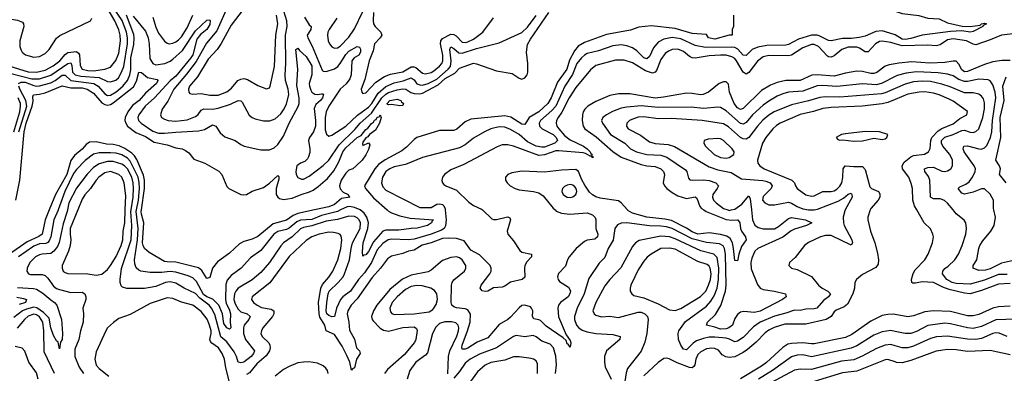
# Model space of a CAD drawing. Header units: inches. Extents: x 1682530 to 1839546, y 640742 to 791647.
# Tile 375 of 656: x 1733831 to 1740770, y 738851 to 741338. Entities that reach past the tile are written whole.
import ezdxf

# ---------------------------------------------------------------- set-up
doc = ezdxf.new("R2010")
doc.units = ezdxf.units.IN
doc.header["$MEASUREMENT"] = 0
for name, color, linetype in [('B7733', 7, 'Continuous'), ('B7734', 7, 'Continuous'), ('B7743', 7, 'Continuous'), ('B7744', 7, 'Continuous')]:
    doc.layers.add(name, color=color, linetype=linetype)

msp = doc.modelspace()

# ---------------------------------------------------------------- linework, layer by layer
at = {"layer": 'B7733', "color": 5}
for points, elevation in [([(1734038.6, 740000), (1734009.8, 739930), (1733988, 739830), (1733965.7, 739814.3), (1733884.3, 739775.7), (1733759.5, 739690)], 520), ([(1734102.5, 740000), (1734101.8, 739998.2), (1734072, 739930), (1734049.1, 739810), (1734038.1, 739781.9), (1734029.5, 739770.5), (1734015.3, 739764.7), (1733970, 739761), (1733930, 739745.6), (1733823.3, 739670)], 540), ([(1734166.9, 740000), (1734164.8, 739990), (1734136.4, 739903.6), (1734108.8, 739771.2), (1734096.8, 739743.2), (1734070.7, 739709.3), (1734050, 739694.5), (1733990, 739689.9), (1733970, 739685.1), (1733943, 739670), (1733902.4, 739630), (1733882.4, 739590), (1733880.9, 739570), (1733891.6, 739551.6), (1733906, 739546), (1733990, 739545.5), (1734010, 739538.6), (1734030, 739520.2), (1734070, 739464.8), (1734090, 739448.3), (1734110, 739439.8), (1734190, 739419.6), (1734270, 739423), (1734290.7, 739410.7), (1734296.8, 739390), (1734295.9, 739370), (1734276, 739310), (1734280.8, 739270), (1734278.2, 739210), (1734258.4, 739150), (1734247.3, 739090), (1734220.3, 739019.7), (1734219.6, 738970), (1734250, 738894.7), (1734279.6, 738850)], 560), ([(1734239.8, 740000), (1734187.4, 739870), (1734185.3, 739830), (1734191.3, 739790), (1734186.5, 739750), (1734174.5, 739710), (1734130.9, 739610), (1734129.4, 739590), (1734138, 739570), (1734150, 739559.2), (1734170, 739552.7), (1734310, 739550.2), (1734370, 739541.1), (1734410, 739549.2), (1734450, 739582.2), (1734470, 739608.6), (1734510, 739672.9), (1734545.7, 739750), (1734557, 739790), (1734560.6, 739850), (1734571.2, 739910), (1734575, 740000)], 580), ([(1736830, 740000), (1736835.6, 739930), (1736832.3, 739887.7), (1736822.1, 739870), (1736802.5, 739857.5), (1736730, 739829.9), (1736610, 739795.8), (1736570, 739789.6), (1736450, 739794.3), (1736428.3, 739790), (1736390, 739764.8), (1736350, 739720.4), (1736309.8, 739630.2), (1736261.7, 739558.3), (1736217.9, 739510), (1736161.6, 739430), (1736108.3, 739390), (1736090.7, 739369.3), (1736063.1, 739310), (1736049.1, 739250.9), (1736030, 739249.4), (1736010, 739257.5), (1735995, 739270), (1735991.6, 739290), (1735994.9, 739350), (1736005.1, 739410), (1736012.7, 739430), (1736075.6, 739490), (1736109.5, 739530), (1736120.6, 739550), (1736154.8, 739650), (1736166.4, 739730), (1736176.8, 739770), (1736230.8, 739870), (1736231.9, 739910), (1736222.9, 739930), (1736210, 739944.6), (1736190, 739954.8), (1736150, 739956), (1736070, 739933.2), (1735990, 739922), (1735890, 739888.5), (1735830, 739877.7), (1735810, 739868), (1735750, 739811.9), (1735690, 739769.2), (1735670, 739747.5), (1735590, 739630.6), (1735530, 739559.1), (1735470, 739509.3), (1735370.1, 739450), (1735353.1, 739430), (1735343.7, 739410), (1735340.1, 739370), (1735350, 739339.3), (1735370, 739302), (1735390, 739283.8), (1735434, 739270), (1735454.7, 739250), (1735444.8, 739230), (1735412.3, 739190), (1735407.2, 739170), (1735408.6, 739130), (1735421.4, 739090), (1735485.3, 739010), (1735479.5, 738990), (1735462.1, 738970), (1735410, 738929.2), (1735390, 738924.3), (1735369.4, 738929.4), (1735358.4, 738970), (1735342.7, 739002.7), (1735290, 739071.4), (1735248.6, 739108.6), (1735205.9, 739265.9), (1735183.1, 739310), (1735165.8, 739330), (1735099, 739379), (1735070, 739412.9), (1734990, 739448.9), (1734930, 739484.8), (1734890, 739495.7), (1734858.9, 739490), (1734790, 739462.7), (1734710, 739446.9), (1734586.8, 739446.8), (1734555.9, 739455.9), (1734545.6, 739465.6), (1734538, 739490), (1734537.6, 739510), (1734547.8, 739587.8), (1734615.3, 739790), (1734621, 739890), (1734614.7, 739990), (1734616.3, 740000)], 560), ([(1736091.2, 740000), (1736070.2, 739989.8), (1735957.8, 739962.2), (1735890, 739933), (1735810, 739928.3), (1735783.7, 739916.3), (1735730, 739872.9), (1735710, 739863.2), (1735650, 739848.6), (1735622.8, 739830), (1735530, 739713.9), (1735457.7, 739662.3), (1735391.1, 739590), (1735320, 739540), (1735293, 739507), (1735284.4, 739475.6), (1735281.9, 739370), (1735285.5, 739345.5), (1735310, 739295.3), (1735317.2, 739270), (1735312.8, 739210), (1735319.6, 739170), (1735310, 739160.4), (1735290, 739169.9), (1735270, 739202), (1735260.9, 739270), (1735234.7, 739330), (1735192.3, 739372.3), (1735149, 739389), (1735125.4, 739405.4), (1735077.7, 739497.7), (1735050, 739523.4), (1735017.8, 739537.8), (1734930, 739563.3), (1734890, 739566.1), (1734830, 739559.9), (1734750, 739559.9), (1734684.5, 739570), (1734670, 739575.8), (1734652.3, 739592.3), (1734641.2, 739621.2), (1734638.7, 739650), (1734661.8, 739790), (1734666.3, 739870), (1734652, 739990), (1734653.9, 740000)], 540), ([(1735909.3, 740000), (1735790, 739974.6), (1735758.6, 739961.4), (1735710, 739929.1), (1735616.8, 739903.2), (1735510, 739814), (1735470, 739795.7), (1735410, 739777.4), (1735379, 739761), (1735310, 739695.3), (1735225, 739635), (1735189.1, 739590), (1735170, 739524.8), (1735150, 739517.7), (1735113.7, 739573.7), (1735090, 739593.7), (1734930, 739633.6), (1734870, 739634.2), (1734850, 739638.7), (1734741.9, 739701.9), (1734710, 739728.2), (1734700.1, 739750), (1734697.2, 739770), (1734704.8, 739910), (1734688.1, 739970), (1734686.9, 739990), (1734688.3, 740000)], 520), ([(1737092.6, 740000), (1737158.9, 739938.9), (1737170, 739933.4), (1737190, 739932.6), (1737259, 739950), (1737271.2, 739951.2), (1737284.8, 739944.8), (1737290.1, 739930), (1737266.5, 739850), (1737271.3, 739830), (1737310, 739783.5), (1737354.7, 739714.7), (1737370, 739704.1), (1737438.4, 739690), (1737438.6, 739670), (1737405.2, 739634.8), (1737391.8, 739610), (1737387.6, 739590), (1737390, 739527.2), (1737372, 739510), (1737290, 739492.2), (1737250, 739464.8), (1737230, 739457.8), (1737170, 739452.4), (1737130, 739429.9), (1737110, 739426.7), (1737090, 739432.2), (1737074.7, 739450), (1737083.5, 739470), (1737143.1, 739550), (1737152.9, 739570), (1737154.5, 739590), (1737145.7, 739610), (1737070, 739684.3), (1737010, 739717.8), (1736962.4, 739782.4), (1736910, 739800.1), (1736850, 739802.1), (1736810, 739798.3), (1736730, 739769.6), (1736667.1, 739752.9), (1736610, 739718.2), (1736570.5, 739709.5), (1736530, 739693.4), (1736450, 739675.4), (1736423.8, 739656.2), (1736373.4, 739590), (1736315.4, 739524.6), (1736210, 739375.2), (1736167, 739330), (1736143.9, 739290), (1736139.1, 739270), (1736150, 739210), (1736154.1, 739154.1), (1736190.1, 739090.1), (1736205.1, 739030), (1736224.9, 739010), (1736231.3, 738990), (1736205.3, 738950), (1736190, 738889.6), (1736176.7, 738883.3), (1736170, 738874), (1736156.5, 738930), (1736137.2, 738977.2), (1736102.4, 739042.4), (1736050, 739122.9), (1735989.5, 739149.5), (1735982, 739190), (1735946.8, 739246.8), (1735941.3, 739270), (1735936.2, 739350), (1735953.5, 739450), (1735964.6, 739475.4), (1736010, 739526.7), (1736037.1, 739570), (1736073.7, 739650), (1736094.9, 739730), (1736100.4, 739790), (1736095.8, 739815.8), (1736088, 739828), (1736075.2, 739835.2), (1736042.4, 739842.4), (1736010, 739843.1), (1735942, 739830), (1735889.7, 739810.3), (1735850, 739785), (1735730, 739673.6), (1735593.5, 739486.5), (1735469.1, 739390), (1735463.6, 739370), (1735477.7, 739350), (1735503.9, 739330), (1735534.8, 739314.8), (1735603, 739303), (1735622.3, 739290), (1735622.6, 739270), (1735612.4, 739250), (1735544.7, 739170), (1735533.8, 739150), (1735530.2, 739130), (1735538.8, 739110), (1735585.4, 739065.4), (1735593.9, 739050), (1735596.9, 739030), (1735592.2, 739010), (1735566.6, 738973.4), (1735502.3, 738917.7), (1735450, 738854.8), (1735430, 738843)], 580), ([(1736421.4, 740000), (1736430, 739992.5), (1736450, 739980.4), (1736510, 739958.3), (1736582.9, 739942.9), (1736746, 739930), (1736736.4, 739923.6), (1736734, 739910), (1736705.8, 739890), (1736631.2, 739871.2), (1736589.6, 739870.4), (1736503.1, 739856.9), (1736410, 739859), (1736390, 739851.8), (1736324.9, 739775.1), (1736290, 739708.1), (1736270, 739685.2), (1736256.7, 739683.3), (1736250, 739675.1), (1736246.2, 739706.2), (1736250.4, 739770), (1736283.5, 739870), (1736287.7, 739910), (1736276.2, 739950), (1736257.6, 739977.6), (1736229.9, 740000)], 540), ([(1737603.7, 740000), (1737612.3, 739992.3), (1737650, 739978), (1737708.4, 739971.6), (1737830, 739979.1), (1737866.8, 739966.8), (1737887.3, 739947.3), (1737891.8, 739930), (1737891.4, 739870), (1737904.3, 739830), (1737901.7, 739810), (1737884.4, 739795.6), (1737830, 739787.4), (1737810, 739777.8), (1737753.3, 739730), (1737703, 739670), (1737691.5, 739650), (1737676.3, 739603.7), (1737627.2, 739552.8), (1737620.2, 739530), (1737624.7, 739510), (1737635.8, 739495.8), (1737698.1, 739458.1), (1737711.6, 739431.6), (1737708.8, 739410), (1737697, 739390), (1737641.2, 739350), (1737627.3, 739330), (1737624.3, 739310), (1737627.9, 739247.9), (1737681.4, 739121.4), (1737710, 739082.8), (1737714.3, 739065.7), (1737710, 739035.3), (1737697.2, 739057.2), (1737690, 739059.5), (1737681, 739081), (1737661.3, 739101.3), (1737541.9, 739181.9), (1737501.8, 739221.8), (1737490, 739228.2), (1737453.7, 739233.7), (1737445, 739250), (1737446.3, 739290), (1737438.2, 739310), (1737430, 739318.7), (1737390, 739330.9), (1737370, 739328.4), (1737350, 739312.3), (1737290, 739246.5), (1737270, 739229.8), (1737210, 739194.7), (1737130, 739099.6), (1737055.6, 739070), (1736990, 739027.5), (1736970, 739020.5), (1736950, 739021.5), (1736945.8, 739030), (1736949.2, 739050), (1736986.8, 739150), (1737004.3, 739210), (1737008.2, 739268.2), (1736990, 739296.7), (1736970, 739304.5), (1736910, 739311.6), (1736890, 739318.1), (1736876.8, 739330), (1736871.6, 739350), (1736873.2, 739470), (1736878, 739490), (1736891.2, 739508.8), (1736966.1, 739570), (1736975.6, 739590), (1736974.6, 739610), (1736950, 739648.7), (1736930, 739663.2), (1736910, 739670.3), (1736870, 739666.8), (1736810, 739643.9), (1736730, 739576.1), (1736710, 739564.2), (1736590, 739540.9), (1736527.8, 739512.2), (1736438.7, 739441.3), (1736346.5, 739330), (1736323.9, 739290), (1736310.7, 739250), (1736314.3, 739230), (1736320.7, 739220.7), (1736370, 739169.5), (1736393.7, 739153.7), (1736430, 739147.6), (1736530, 739174.1), (1736610, 739177.6), (1736627.4, 739167.4), (1736631.6, 739151.6), (1736622.8, 739090), (1736612.5, 739067.5), (1736539.4, 738980.6), (1736423.1, 738876.9), (1736401.6, 738850)], 620), ([(1738987.3, 740000), (1738995.4, 739930), (1739012.5, 739892.5), (1739036.2, 739876.2), (1739070, 739868.4), (1739150, 739868.4), (1739177.3, 739882.7), (1739250, 739939.3), (1739270, 739946.1), (1739368, 739930), (1739414, 739910), (1739376.3, 739890), (1739290, 739865.5), (1739267, 739853), (1739210, 739808.4), (1739032.2, 739730), (1739011.7, 739710), (1738990, 739661.6), (1738982.5, 739630), (1738985.1, 739585.1), (1739030, 739475.6), (1739048.7, 739450), (1739070, 739440.1), (1739150, 739428.9), (1739227.3, 739410), (1739231.7, 739390), (1739206.3, 739370), (1739050, 739287.1), (1739010, 739279.2), (1738933, 739287), (1738910, 739280.9), (1738890, 739265.6), (1738870, 739236), (1738855, 739190), (1738829.2, 739170), (1738810, 739162.9), (1738770, 739162.4), (1738730, 739176.7), (1738671.6, 739190), (1738678.2, 739210), (1738734.1, 739265.9), (1738771.9, 739328.1), (1738803.7, 739430), (1738809.1, 739470.9), (1738804, 739690), (1738798.4, 739730), (1738788.4, 739748.4), (1738762.6, 739762.6), (1738670, 739771.7), (1738570, 739796.2), (1738430, 739869.6), (1738390, 739881.7), (1738350, 739886.9), (1738270, 739887.6), (1738110, 739909.9), (1738070, 739907.9), (1738044.2, 739895.8), (1738024.1, 739870), (1738012.1, 739787.9), (1737979, 739730), (1737953.4, 739666.6), (1737914.9, 739625.1), (1737841.1, 739518.9), (1737809.6, 739410), (1737758.8, 739310), (1737739.6, 739250), (1737739.6, 739230), (1737753.8, 739190), (1737770.8, 739170.8), (1737795.7, 739155.7), (1737830, 739143.3), (1737890, 739130.6), (1738010, 739124.4), (1738061.6, 739110), (1738060.3, 739090), (1737967.3, 739010), (1737953.1, 738970), (1737951.5, 738930), (1737957.4, 738897.4), (1737999.6, 738810)], 640), ([(1739649.3, 740000), (1739646, 739994), (1739635, 739950), (1739636.3, 739910), (1739641.7, 739890), (1739695.3, 739790), (1739700.8, 739770), (1739690, 739751.6), (1739550, 739819.4), (1739510, 739820.3), (1739474, 739810), (1739390, 739771.1), (1739362.4, 739750), (1739295.1, 739664.9), (1739256, 739630), (1739251, 739610), (1739270.6, 739590.6), (1739310, 739581.6), (1739410, 739531.7), (1739459.5, 739470), (1739486.4, 739450), (1739525.5, 739430), (1739544.4, 739410), (1739530.3, 739390), (1739495.7, 739364.3), (1739448.8, 739310), (1739430, 739303.6), (1739370, 739303.2), (1739330, 739293.5), (1739290, 739294.1), (1739230, 739273.4), (1739150, 739253.3), (1739050.1, 739209.9), (1739002.6, 739177.4), (1738930, 739102), (1738890, 739076.9), (1738870, 739073.3), (1738832.1, 739092.1), (1738810, 739097.7), (1738730, 739106), (1738690, 739105.3), (1738650, 739097), (1738601, 739079), (1738576.8, 739063.2), (1738530, 739015.8), (1738510, 739020.4), (1738490, 739048.5), (1738473.1, 739090), (1738470.4, 739130), (1738476.6, 739150), (1738523.4, 739216.6), (1738670, 739324.2), (1738701.5, 739358.5), (1738724.8, 739395.2), (1738745.7, 739450), (1738755.7, 739510), (1738757.8, 739590), (1738745.1, 739665.1), (1738723.1, 739690), (1738630, 739712.5), (1738450, 739796.2), (1738410, 739810.3), (1738350, 739815.6), (1738195.6, 739784.4), (1738170.8, 739769.2), (1738150, 739742.6), (1738067.5, 739592.5), (1737990, 739510.7), (1737954.2, 739465.8), (1737890.1, 739350), (1737870.2, 739290), (1737878.3, 739270), (1737890, 739260.2), (1737930, 739247.9), (1737990, 739253.9), (1738050, 739244.7), (1738190, 739281.7), (1738210, 739280.4), (1738237.3, 739270), (1738256, 739250), (1738259.3, 739230), (1738250.2, 739130.2), (1738235.4, 739070), (1738210, 739007.1), (1738114.7, 738885.3), (1738104.8, 738855.2), (1738088.5, 738750)], 660), ([(1738652.5, 740000), (1738669.2, 739990), (1738810, 739934.2), (1738850, 739928.6), (1738892.9, 739930), (1738906.3, 739910), (1738910.1, 739870), (1738917.1, 739850), (1738946, 739810), (1738951.3, 739790), (1738917.4, 739742.6), (1738899.5, 739690), (1738890, 739642.9), (1738870, 739643.7), (1738862.3, 739730), (1738854.1, 739770), (1738838.3, 739798.3), (1738815.1, 739815.1), (1738770, 739827.4), (1738690, 739838.9), (1738610, 739831), (1738570, 739846.3), (1738531, 739871), (1738425, 739925), (1738376.3, 739936.3), (1738250.1, 739949.9), (1738150, 739976.8), (1738116.9, 739996.9), (1738114.1, 740000)], 620), ([(1739825, 740000), (1739808.1, 739950), (1739808.2, 739930), (1739826, 739850), (1739856.9, 739770), (1739877.2, 739697.2), (1739884.3, 739650), (1739880.7, 739619.3), (1739864.8, 739595.2), (1739770, 739546), (1739728.4, 739511.6), (1739715.6, 739490), (1739714.7, 739450), (1739703, 739410), (1739663.7, 739336.3), (1739641.5, 739318.5), (1739583.9, 739296.1), (1739570, 739283.1), (1739549.5, 739250), (1739513.8, 739230), (1739370, 739197.6), (1739224.2, 739195.8), (1739147, 739173), (1739110, 739154), (1739085.1, 739134.9), (1739020.4, 739070), (1738961, 739019), (1738930, 738997), (1738870, 738966.6), (1738830, 738961.7), (1738806.3, 738966.3), (1738781.8, 738981.8), (1738754.6, 739014.6), (1738730, 739025.2), (1738708, 739028), (1738670, 739022.3), (1738630, 739002.6), (1738610, 738984), (1738595.3, 738950), (1738587.9, 738910), (1738581.8, 738898.2), (1738570, 738889.9), (1738550, 738892.7), (1738464.2, 738924.2), (1738407.4, 738952.6), (1738390, 738958.2), (1738370, 738954.8), (1738330, 738926.6), (1738230, 738833.5)], 680), ([(1738822, 740000), (1738830, 739997.2), (1738844.6, 740000)], 640), ([(1733814.5, 739454.5), (1733927.2, 739447.2), (1733950, 739442), (1733994.4, 739414.4), (1734050, 739366.8), (1734076.3, 739350), (1734091.4, 739331.4), (1734124.9, 739230), (1734133.3, 739130), (1734131.1, 739088.9), (1734119.3, 739070), (1734110, 739024), (1734102.4, 739070), (1734090, 739080.5), (1734070, 739117.2), (1734051.1, 739170), (1734037.9, 739237.9), (1733998.5, 739278.5), (1733952, 739312), (1733930, 739315.3), (1733877.9, 739302.1), (1733850, 739289.6), (1733790, 739243.6)], 540), ([(1733810, 739385.7), (1733857, 739377), (1733879.5, 739370), (1733871.2, 739350), (1733826, 739334)], 520), ([(1735308.7, 738788.7), (1735283.4, 738890), (1735275.1, 738950), (1735256.6, 738990), (1735230.7, 739030.7), (1735183.8, 739063.8), (1735175, 739075), (1735170.3, 739090), (1735179.2, 739130), (1735179, 739150), (1735168.7, 739190), (1735151.5, 739231.5), (1735110, 739286.7), (1735050, 739330.4), (1734970, 739352.6), (1734910, 739377.4), (1734870, 739381.1), (1734750, 739342), (1734610, 739265.5), (1734530, 739236.4), (1734491.3, 739208.7), (1734450.2, 739170), (1734438, 739150), (1734370, 739001.6), (1734359.8, 738950), (1734370, 738907.7), (1734390, 738885.2), (1734459.6, 738830)], 580), ([(1734075.6, 738850), (1734003.1, 739003.1), (1734001.8, 739150), (1733994.7, 739210), (1733970, 739249.5), (1733950, 739263.5), (1733930, 739267.6), (1733890, 739252.6), (1733863.9, 739230), (1733811.7, 739168.3)], 560), ([(1740000, 739265.4), (1739990, 739267.3), (1739950, 739265.5), (1739910, 739257.5), (1739830, 739218.6), (1739695.5, 739124.5), (1739650, 739102.4), (1739430, 739058.5), (1739410, 739057.4), (1739350, 739066.4), (1739270, 739061.4), (1739245, 739055), (1739210, 739032.1), (1739093.7, 738926.3), (1739059.5, 738900.5), (1738910, 738813.1)], 720), ([(1736847.7, 738847.7), (1736852.2, 738970), (1736862.7, 739010), (1736912.2, 739112.2), (1736923.9, 739150), (1736925, 739170), (1736920.2, 739190), (1736905.4, 739205.4), (1736872.9, 739212.9), (1736827.9, 739212.1), (1736790, 739200.4), (1736764.5, 739175.5), (1736740.9, 739130), (1736703.9, 738996.1), (1736690, 738979.4), (1736623.2, 738930), (1736580.2, 738870), (1736561.3, 738810)], 640), ([(1737606.4, 738850), (1737613.5, 738910), (1737610, 738972.3), (1737592.1, 739030), (1737570, 739055.4), (1737510, 739076.4), (1737470, 739107), (1737450, 739116.5), (1737390, 739108.7), (1737330, 739117), (1737310, 739110.6), (1737190.2, 739030), (1737070, 738986.4), (1737004.2, 738950), (1736970, 738921.9), (1736930, 738863.4), (1736890, 738816.5)], 640), ([(1740000, 739145.9), (1739970, 739152.3), (1739910, 739143.7), (1739850, 739120.2), (1739730, 739044.2), (1739690, 739027.5), (1739410, 738967), (1739350, 738980.6), (1739310, 738977.8), (1739270, 738966.8), (1739135.3, 738870), (1739037.6, 738810)], 740), ([(1733961, 738810), (1733950, 738854.7), (1733895.9, 738930), (1733867.4, 739007.4), (1733848.9, 739028.9), (1733798.5, 739038.5)], 580), ([(1740000, 739043.9), (1739970, 739052.7), (1739930, 739048.3), (1739870, 739026.5), (1739769.1, 738970.9), (1739710, 738946.7), (1739623, 738937), (1739410, 738877.8), (1739330, 738881.3), (1739290, 738874.2), (1739090, 738765.8)], 760), ([(1737479.9, 738850), (1737478.8, 738918.8), (1737470, 738938), (1737452, 738950), (1737434.1, 738954.1), (1737350, 738967.8), (1737310, 738967.3), (1737250, 738944.6), (1737150, 738926.8), (1737110.7, 738909.3), (1737058.1, 738861.9), (1736974.1, 738750)], 660), ([(1736004.7, 738850), (1735999.3, 738870), (1735988.3, 738888.3), (1735970, 738903.9), (1735930, 738921.6), (1735868.9, 738931.1), (1735830, 738930.5), (1735790, 738923.8), (1735730, 738899.7), (1735690, 738878.1), (1735630, 738830.4)], 620), ([(1740000, 738931.5), (1739950, 738948.3), (1739930, 738946.7), (1739730, 738865), (1739630, 738854.9), (1739430, 738794.2)], 780)]:
    msp.add_lwpolyline(points, dxfattribs=dict(at, elevation=elevation))
for points, elevation in [([(1738410, 739732.1), (1738350, 739728.4), (1738281.1, 739690), (1738253, 739667), (1738230, 739640.3), (1738190, 739579.2), (1738165, 739530), (1738138.3, 739470), (1738132, 739450), (1738132.2, 739430), (1738143.8, 739410), (1738159, 739399), (1738230, 739382.8), (1738330, 739340.9), (1738410, 739298), (1738450, 739293.9), (1738490, 739306.7), (1738628, 739392), (1738665.3, 739430), (1738685.6, 739470), (1738698.5, 739510), (1738702.8, 739550), (1738697.9, 739590), (1738690, 739605.2), (1738675.7, 739615.7), (1738610, 739637.3), (1738450, 739723.4)], 680), ([(1736630, 739469.9), (1736590, 739461), (1736550, 739440.4), (1736490, 739389.9), (1736455.8, 739350), (1736438.1, 739310), (1736442.9, 739282.9), (1736452.3, 739272.3), (1736470, 739264.5), (1736610, 739269.2), (1736715.4, 739284.6), (1736741.2, 739298.8), (1736750, 739308.9), (1736764.7, 739335.3), (1736774, 739370), (1736769.9, 739409.9), (1736753.8, 739433.8), (1736729, 739449), (1736667.1, 739467.1)], 640)]:
    msp.add_lwpolyline(points, close=True, dxfattribs=dict(at, elevation=elevation))
at = {"layer": 'B7734', "color": 5}
for points, elevation in [([(1735294.2, 741430), (1735219, 741261), (1735146.9, 741173.1), (1735075, 741045), (1735005.6, 740954.4), (1734917, 740850), (1734873.9, 740766.1), (1734835.5, 740710), (1734822.9, 740670), (1734830.2, 740650.2), (1734850, 740638), (1734876.3, 740630), (1734930, 740625.9), (1735010, 740634.3), (1735070, 740657.5), (1735087.8, 740672.2), (1735110, 740703), (1735127.5, 740712.5), (1735190, 740708.8), (1735230, 740716.3), (1735315.5, 740744.5), (1735370, 740771), (1735390, 740768.9), (1735399.2, 740759.2), (1735448, 740668), (1735470, 740650.2), (1735490, 740642.2), (1735550, 740627.3), (1735592.4, 740627.6), (1735630, 740640.2), (1735670, 740677.6), (1735690, 740704.5), (1735710, 740745.5), (1735727.6, 740812.4), (1735723.7, 740850), (1735704, 740910), (1735700.5, 740950), (1735706.5, 741030), (1735705, 741230), (1735714.9, 741290), (1735713.7, 741330), (1735653.3, 741530)], 560), ([(1733753.9, 741013.9), (1733890, 740972.6), (1733950, 740968.8), (1734010, 740984.5), (1734066.1, 741013.9), (1734113.8, 741050), (1734150, 741093.8), (1734170, 741108), (1734230, 741113.8), (1734244.4, 741104.4), (1734251.9, 741091.9), (1734255.9, 741015.9), (1734270, 740990.7), (1734310, 740980.3), (1734350, 740979.9), (1734429.9, 740990.1), (1734470, 741005.5), (1734507.9, 741052.1), (1734530, 741103.2), (1734542.1, 741190), (1734539.6, 741230), (1734530, 741268.1), (1734501, 741330), (1734453.5, 741410)], 580), ([(1733770, 740959.1), (1733916.3, 740923.7), (1733970, 740923.7), (1734050, 740948.4), (1734170, 741029.6), (1734190, 741035), (1734197, 741017), (1734203.8, 740970), (1734222, 740950), (1734260.7, 740940.7), (1734390, 740931.1), (1734450, 740904.2), (1734470, 740900.6), (1734507.7, 740912.3), (1734526.4, 740930), (1734549.1, 740970), (1734565, 741010), (1734590.6, 741170), (1734591.1, 741210), (1734583.9, 741250), (1734551.9, 741331.9), (1734486.3, 741430)], 560), ([(1734630, 741362.5), (1734717.4, 741257.4), (1734735.8, 741210), (1734743.7, 741170), (1734746.7, 741066.7), (1734769.4, 741030), (1734790, 741022.3), (1734853.5, 741030), (1734890, 741046), (1734910, 741061.6), (1734978, 741122), (1735070, 741260.8), (1735150, 741334.4), (1735170, 741337.3), (1735172, 741332), (1735170, 741305.6), (1735150.6, 741270), (1735105, 741235), (1735079.4, 741200.6), (1735050, 741090.7), (1735037.3, 741070), (1734930, 740941.4), (1734892.1, 740907.9), (1734781.7, 740790), (1734715.4, 740730), (1734669.1, 740670), (1734663.4, 740650), (1734667.5, 740630), (1734687.1, 740610), (1734770, 740553.8), (1734810, 740541.3), (1734850, 740539.3), (1734931.6, 740548.4), (1735090, 740556.1), (1735132.9, 740567.1), (1735190, 740598), (1735213, 740590), (1735243.7, 740543.7), (1735275.2, 740515.2), (1735349.4, 740489.4), (1735390, 740460.8), (1735413.4, 740450), (1735530, 740423.8), (1735590, 740423.5), (1735623.4, 740436.6), (1735650, 740460.9), (1735690, 740518.8), (1735729.2, 740610), (1735792.1, 740727.9), (1735799.3, 740750), (1735799.1, 740790), (1735784.9, 740875.1), (1735791.6, 740990), (1735776, 741130), (1735790, 741138.4), (1735801.5, 741121.5), (1735850, 741080.2), (1735890, 741014), (1735890.1, 740950.1), (1735871.4, 740890), (1735872.2, 740870), (1735882, 740842), (1735890, 740829.2), (1735910, 740814), (1735930, 740812.1), (1735957.7, 740817.7), (1735970, 740816.4), (1735972, 740812), (1735965, 740790), (1735950.1, 740770), (1735917.8, 740742.2), (1735905.9, 740714.1), (1735915.6, 740630), (1735914.8, 740590), (1735902.3, 740550), (1735873.7, 740510), (1735865.4, 740490), (1735875.1, 740430), (1735874.5, 740405.5), (1735866.3, 740373.7), (1735859.5, 740360.5), (1735839.4, 740340.6), (1735810, 740328.4), (1735784.4, 740310), (1735777.4, 740270), (1735780.2, 740250), (1735790, 740228.7), (1735816.3, 740216.3), (1735830, 740216.9), (1735870, 740238.7), (1735970, 740314.1), (1736009.4, 740350), (1736082.5, 740457.5), (1736193.3, 740566.7), (1736230, 740611.8), (1736310, 740680.6), (1736383.3, 740790), (1736410, 740815.4), (1736430, 740827.5), (1736490, 740845.6), (1736531.9, 740851.9), (1736551.3, 740850), (1736587.7, 740827.7), (1736610, 740819.6), (1736650, 740817.9), (1736670, 740822.6), (1736779.8, 740880.2), (1736830, 740924.9), (1736896.5, 740963.5), (1736930, 740997.6), (1737030, 741032.1), (1737050, 741029.2), (1737190, 740978.4), (1737301.3, 740961.3), (1737350, 740926.9), (1737370, 740921.3), (1737391.3, 740928.7), (1737406.4, 740950), (1737411.3, 740970), (1737411.2, 741030), (1737402.3, 741110), (1737410, 741164.4), (1737430, 741201.6), (1737559.9, 741390)], 540), ([(1735405.7, 741410), (1735320.6, 741299.4), (1735249.8, 741170.2), (1735221.8, 741130), (1735158.8, 741061.2), (1735082.7, 740937.3), (1735027.5, 740870), (1735020.2, 740850), (1735022.7, 740830), (1735030, 740820.3), (1735050, 740814.7), (1735110, 740819.2), (1735170, 740807.9), (1735230, 740808.6), (1735290, 740832.3), (1735322.2, 740857.8), (1735369, 740911), (1735390, 740921.3), (1735410, 740924), (1735436.9, 740916.9), (1735510, 740875.8), (1735570, 740852.2), (1735590, 740860.5), (1735596.3, 740870), (1735625.3, 741010), (1735635.6, 741230), (1735649.5, 741310), (1735640.9, 741370)], 580), ([(1736065.4, 741350), (1736011.9, 741270), (1736002.6, 741250), (1735999.7, 741230), (1736005.6, 741190), (1736014.7, 741170), (1736030, 741148.9), (1736050, 741138.6), (1736070, 741141.8), (1736090, 741153.4), (1736150, 741215.5), (1736190, 741275), (1736250, 741396.1)], 580), ([(1736324.5, 741390), (1736321.2, 741330), (1736324.5, 741310), (1736335.6, 741290), (1736376.8, 741250), (1736382.3, 741230), (1736372.1, 741210), (1736330.2, 741169.8), (1736321.4, 741118.6), (1736292.9, 741050), (1736262.3, 740917.7), (1736238.3, 740850), (1736241.3, 740830), (1736250, 740820.4), (1736270, 740823.6), (1736341.2, 740898.8), (1736400.8, 740939.2), (1736443.7, 740956.3), (1736530, 740972.2), (1736590, 741006.9), (1736610, 741007.2), (1736621.6, 741001.6), (1736670, 740963.4), (1736690, 740958), (1736730, 740966.6), (1736750, 740978.5), (1736790, 741012.5), (1736805.2, 741030), (1736813.5, 741050), (1736812.5, 741090), (1736795.7, 741170), (1736799.8, 741190), (1736810, 741206), (1736870, 741236.3), (1736890, 741235.5), (1736906.2, 741226.2), (1736950, 741180.1), (1736970, 741178.1), (1736990, 741182.8), (1737030, 741200.9), (1737095.5, 741250), (1737170, 741352.1)], 580), ([(1733670, 741359.7), (1733814.4, 741334.4), (1733850, 741320.8), (1733858.4, 741310), (1733860.1, 741290), (1733832.4, 741190), (1733832.5, 741150), (1733837.6, 741130), (1733848.9, 741110), (1733871.8, 741091.8), (1733930, 741074.2), (1733970, 741078.7), (1734010, 741100.6), (1734039, 741130), (1734090, 741207.9), (1734112.6, 741227.4), (1734329.8, 741330.2), (1734338.5, 741350)], 620), ([(1733822.8, 740890), (1733840.8, 740899.2), (1733870, 740898.6), (1733930, 740875.2), (1733950, 740870.8), (1733970, 740872.7), (1734050, 740894.9), (1734080.8, 740910), (1734130, 740947.3), (1734150, 740947.4), (1734191.2, 740911.2), (1734352, 740890), (1734384.1, 740870), (1734430, 740817.1), (1734450, 740806.4), (1734470, 740808.6), (1734510, 740831.9), (1734557, 740870), (1734590.2, 740909.8), (1734606.8, 740950), (1734613.4, 740986.6), (1734614.2, 741070), (1734635.4, 741164.6), (1734638.2, 741210), (1734635, 741235), (1734583.7, 741370)], 540), ([(1734770, 741356.2), (1734790, 741285.7), (1734810, 741243.6), (1734850, 741187.2), (1734870, 741172.7), (1734884.7, 741170), (1734910, 741172.8), (1734930, 741182), (1734950, 741195.9), (1734970, 741218.3), (1735010, 741282.2), (1735050, 741370.2)], 560), ([(1735837.3, 741357.3), (1735870, 741303.5), (1735885.2, 741290), (1735881.7, 741270), (1735855.7, 741230), (1735860.4, 741210), (1735892.3, 741152.3), (1735963.4, 740983.4), (1735970, 740976.2), (1735990, 740973.2), (1736050, 740993.6), (1736071.6, 741008.4), (1736090, 741029.4), (1736130, 741093.3), (1736150, 741116.9), (1736210, 741149.2), (1736225.5, 741145.5), (1736232.3, 741132.3), (1736233.1, 741110), (1736220.4, 741090), (1736188.9, 741071.1), (1736171.1, 741050), (1736167.4, 740950), (1736157.8, 740922.2), (1736132, 740888), (1736089.6, 740850), (1736008.8, 740730), (1735990.2, 740690), (1735984, 740650), (1735984.3, 740564.3), (1735993.1, 740533.1), (1736010, 740520.4), (1736030, 740526.5), (1736130, 740590.1), (1736212.1, 740667.9), (1736290, 740724.3), (1736312.1, 740750), (1736357, 740823), (1736410, 740868.9), (1736470, 740893.8), (1736532.2, 740907.8), (1736590, 740930.1), (1736610, 740914.6), (1736628.6, 740888.6), (1736650, 740879.3), (1736670, 740878.8), (1736709.7, 740889.7), (1736770, 740921.2), (1736850.6, 740990), (1736866, 741010), (1736871.5, 741050), (1736861.5, 741130), (1736870, 741146.7), (1736890, 741136), (1736925.5, 741105.5), (1736950, 741102.8), (1737050, 741136), (1737210, 741176.9), (1737370, 741249.6), (1737410, 741286.5), (1737470.8, 741369.2)], 560), ([(1738862, 741370), (1738862, 741290), (1738851, 741270), (1738851.3, 741230), (1738830, 741229.5), (1738730, 741202.2), (1738686, 741210), (1738670, 741235.3), (1738570, 741241.5), (1738450, 741275.9), (1738283.4, 741296.6), (1738193.3, 741286.7), (1738134.9, 741265.1), (1737965.9, 741234.1), (1737810, 741179.2), (1737766.8, 741153.2), (1737740.7, 741119.3), (1737705.9, 741054.1), (1737687.8, 740990), (1737621.4, 740898.6), (1737576.7, 740790), (1737552.3, 740750), (1737490, 740691.3), (1737420.2, 740650), (1737390, 740600.9), (1737370, 740602.7), (1737293.1, 740653.1), (1737250, 740663.1), (1737010, 740637.8), (1736970, 740620.5), (1736911, 740569), (1736890, 740559.9), (1736790, 740558.5), (1736630, 740509.9), (1736610, 740496.1), (1736557.6, 740442.4), (1736524.5, 740415.5), (1736407.1, 740352.9), (1736360.4, 740319.6), (1736334.1, 740290), (1736261.5, 740170), (1736268.6, 740150), (1736324.4, 740084.4), (1736421.4, 740000)], 540), ([(1740000, 741231.3), (1739994.5, 741234.5), (1739910, 741259.9), (1739864.6, 741255.4), (1739790, 741223.8), (1739747, 741213), (1739690, 741206.2), (1739630, 741206.3), (1739550, 741189.9), (1739530, 741192.7), (1739465.9, 741225.9), (1739450, 741230.3), (1739410, 741229.7), (1739319.3, 741200.7), (1739250, 741164.9), (1739230, 741158.9), (1739096.7, 741156.7), (1739033.6, 741146.4), (1738992, 741128), (1738950, 741087.2), (1738930, 741089.3), (1738890.9, 741130.9), (1738870, 741142.1), (1738845.5, 741145.5), (1738663.7, 741143.7), (1738590, 741157.3), (1738490, 741203.4), (1738430, 741212.6), (1738370, 741202.5), (1738330, 741180.5), (1738298.1, 741141.9), (1738270, 741080.3), (1738250, 741063.4), (1738230, 741070.4), (1738179.6, 741119.6), (1738150, 741139.9), (1738110, 741155.1), (1738070, 741160.8), (1738010, 741155), (1737910, 741119.2), (1737830, 741101.2), (1737810, 741089.9), (1737790, 741070.5), (1737757.4, 741030), (1737726.4, 740953.6), (1737673.5, 740870), (1737609, 740731), (1737580.3, 740699.7), (1737500.6, 740630), (1737491.2, 740610), (1737495, 740590), (1737513.9, 740570), (1737590, 740531), (1737611.1, 740510), (1737620.1, 740490), (1737602, 740470), (1737530, 740442.2), (1737510, 740441.1), (1737470.6, 740449.4), (1737410, 740479.6), (1737350, 740530.7), (1737290, 740565.9), (1737250, 740583.2), (1737210, 740585.3), (1737150.3, 740570), (1737106.5, 740550), (1737030, 740506.1), (1736970, 740458), (1736930, 740437.2), (1736670, 740369), (1736550, 740319.9), (1736470, 740304), (1736438.2, 740290), (1736411, 740270), (1736386.6, 740230), (1736381.2, 740190), (1736390, 740162.6), (1736410, 740138.8), (1736650, 740017.1), (1736730, 740018.4), (1736770, 740040.3), (1736790, 740044.1), (1736810, 740038.6), (1736819.6, 740030), (1736829.2, 740009.2), (1736830, 740000)], 560), ([(1740000, 741169.7), (1739970, 741178.9), (1739910, 741187.1), (1739890, 741185.5), (1739862.5, 741170), (1739810, 741112.1), (1739790, 741113.5), (1739750, 741139.2), (1739730, 741145.5), (1739670, 741145.8), (1739624.1, 741130), (1739570, 741085), (1739550, 741074), (1739530, 741077.1), (1739522.9, 741082.9), (1739461, 741150), (1739430, 741163.7), (1739410, 741164.2), (1739350, 741141.3), (1739270, 741088.3), (1739250, 741084.9), (1739110, 741086.4), (1739070, 741076.7), (1739030, 741048.1), (1738970, 740966.7), (1738950, 740955.2), (1738930, 740969.9), (1738883.5, 741050), (1738870, 741065.9), (1738850, 741078.5), (1738810, 741088.8), (1738770, 741089.2), (1738690, 741084.9), (1738590, 741068.5), (1738570, 741069.9), (1738550, 741079.4), (1738510, 741116), (1738470, 741131.7), (1738430, 741128.2), (1738403.2, 741116.8), (1738380, 741100), (1738350, 741058.8), (1738318.7, 740981.3), (1738310, 740969.2), (1738290, 740962.7), (1738239.9, 740979.9), (1738150, 741034.7), (1738090, 741054.1), (1738030, 741053.9), (1737890, 741016.5), (1737853.8, 740986.2), (1737750, 740862.1), (1737703.6, 740790), (1737652.2, 740687.8), (1737625.4, 740650), (1737614.4, 740630), (1737611.7, 740610), (1737617.3, 740590), (1737630.5, 740570), (1737670, 740525), (1737710, 740494.3), (1737803.3, 740450), (1737830.1, 740430), (1737851.5, 740410), (1737856.3, 740396.3), (1737864.4, 740390), (1737860.4, 740380.4), (1737870, 740376.3), (1737870, 740366.6), (1737859.8, 740379.8), (1737850, 740378.4), (1737818.3, 740398.3), (1737802.5, 740402.5), (1737630, 740416), (1737610, 740415.1), (1737530, 740386.9), (1737490, 740383.9), (1737311.5, 740448.5), (1737270, 740457.2), (1737230, 740457.3), (1737194.8, 740445.2), (1736959.8, 740320.2), (1736870, 740281.4), (1736823.7, 740250), (1736810.3, 740230), (1736806.7, 740206.7), (1736810.3, 740190.3), (1736820.2, 740180.2), (1736834, 740170), (1736910, 740139.5), (1736995, 740055), (1737030, 740032.5), (1737086, 740006), (1737092.6, 740000)], 580), ([(1740000, 741029.3), (1739957.8, 741022.2), (1739930, 741011.6), (1739871.6, 740968.4), (1739850, 740961.1), (1739830, 740961.2), (1739770, 740974.5), (1739730, 740976.6), (1739650, 740963.1), (1739570, 740942.3), (1739450, 740950.7), (1739412.7, 740947.3), (1739330.1, 740909.9), (1739230, 740912.1), (1739170, 740897.3), (1739121.7, 740878.3), (1739059.6, 740840.4), (1738930, 740713.7), (1738910, 740707.4), (1738890, 740717.5), (1738866, 740750), (1738832.8, 740830), (1738825, 740885), (1738810, 740901.8), (1738790, 740902.6), (1738761.1, 740890), (1738683.9, 740830), (1738647.6, 740812.4), (1738629.5, 740810.5), (1738570, 740820.4), (1738530, 740821.6), (1738367.1, 740792.9), (1738310, 740787.4), (1738130, 740816), (1738050, 740816.2), (1737990, 740805), (1737890, 740763.1), (1737834.6, 740730), (1737812.7, 740710), (1737801.4, 740690), (1737796.9, 740670), (1737795.1, 740630), (1737801, 740590), (1737813.9, 740570), (1737893.7, 740513.7), (1738010, 740410.6), (1738070, 740371.3), (1738210, 740319.4), (1738250, 740310.1), (1738310, 740305.5), (1738348.8, 740288.8), (1738367.9, 740270), (1738375.9, 740250), (1738365.1, 740190), (1738373.9, 740170), (1738390.6, 740150), (1738430, 740121.9), (1738470, 740100.3), (1738530, 740081.9), (1738592, 740092), (1738602.9, 740082.9), (1738623.5, 740023.5), (1738635.8, 740010), (1738652.5, 740000)], 620), ([(1733803.5, 740070), (1733830.9, 740209.1), (1733861.8, 740550), (1733875.1, 740610), (1733919.1, 740730), (1733925.2, 740765.2), (1733924, 740796), (1733928.9, 740810), (1733970, 740814), (1734010, 740825.3), (1734130, 740873.8), (1734190, 740859.9), (1734270, 740859.1), (1734307, 740850), (1734350, 740823), (1734410, 740753.2), (1734430, 740742.3), (1734450, 740738.5), (1734470, 740742.1), (1734490, 740753.8), (1734633.2, 740866.8), (1734654, 740906), (1734670, 740968.7), (1734690, 740967.2), (1734730.9, 740930.9), (1734798.3, 740918.3), (1734804.7, 740910), (1734794.8, 740890), (1734718.4, 740821.6), (1734673, 740770), (1734625.8, 740734.2), (1734592.3, 740690), (1734573.9, 740650), (1734572.1, 740630), (1734577.7, 740610), (1734591.5, 740590), (1734650, 740546.1), (1734716.4, 740516.4), (1734778.1, 740478.1), (1734870, 740459.1), (1734930, 740437.7), (1734976.3, 740430), (1734999.3, 740419.3), (1735022.3, 740402.3), (1735058.6, 740358.6), (1735136.3, 740330), (1735234.1, 740274.1), (1735256.3, 740250), (1735290, 740164.9), (1735304.9, 740150), (1735390, 740109.3), (1735410, 740105.6), (1735430, 740108.2), (1735470, 740131.3), (1735550, 740158), (1735592, 740188), (1735650, 740242), (1735656.7, 740236.7), (1735655.8, 740215.8), (1735637, 740150), (1735637.4, 740110), (1735649.5, 740089.5), (1735660.9, 740080.9), (1735690, 740073), (1735750, 740082.1), (1735814, 740110), (1735872.5, 740127.5), (1735899.7, 740140.3), (1735934.8, 740165.2), (1735998.9, 740221.1), (1736044.1, 740275.9), (1736080.8, 740339.2), (1736107.4, 740410), (1736130, 740438.3), (1736209.2, 740510), (1736237, 740523), (1736270, 740565.7), (1736284.7, 740575.3), (1736310, 740607.4), (1736323.2, 740616.8), (1736330, 740630.8), (1736342.4, 740637.6), (1736350, 740652.5), (1736363.5, 740656.5), (1736370, 740670.3), (1736378.9, 740650), (1736366.4, 740610), (1736338, 740562), (1736296, 740530), (1736284.5, 740515.5), (1736270, 740508.7), (1736250, 740478), (1736246.4, 740466.4), (1736250, 740454), (1736290, 740472), (1736298, 740458), (1736290, 740426), (1736270, 740388), (1736244.7, 740350), (1736202.8, 740310), (1736178.8, 740290), (1736150, 740279.5), (1736130, 740259.8), (1736097.2, 740210), (1736085.1, 740170), (1736088.7, 740148.7), (1736110, 740125.4), (1736145.3, 740110), (1736151.8, 740091.8), (1736158, 740090), (1736099.3, 740080.7), (1736050, 740038.2), (1736010, 740021.5), (1735909.3, 740000)], 520), ([(1740000, 740938), (1739907.9, 740892.1), (1739870, 740881.2), (1739770, 740887.7), (1739590, 740869.5), (1739490, 740875), (1739450, 740872.3), (1739350, 740836.8), (1739250, 740829), (1739210, 740817.9), (1739170, 740799.6), (1739110, 740766), (1739070, 740737), (1738994.3, 740670), (1738950, 740615.4), (1738930, 740603.6), (1738910, 740608.4), (1738810, 740698.6), (1738770, 740721.5), (1738750, 740723.8), (1738650, 740714.4), (1738562.6, 740722.6), (1738330, 740721.1), (1738210, 740732.7), (1738110, 740723.7), (1738070, 740715.5), (1738007.9, 740692.1), (1737965.7, 740670), (1737940.3, 740650), (1737931.6, 740630), (1737939, 740610), (1737995, 740530), (1738094.3, 740470), (1738136.2, 740430), (1738177.6, 740410), (1738250, 740391.2), (1738350, 740386.8), (1738392.5, 740372.5), (1738522.2, 740282.2), (1738532.7, 740270), (1738544.8, 740224.8), (1738553.3, 740213.3), (1738570.2, 740210.2), (1738650, 740213.3), (1738690, 740206.6), (1738736.9, 740190), (1738754.4, 740170), (1738745.2, 740150), (1738715.3, 740110), (1738712.1, 740090), (1738720.5, 740070), (1738738.6, 740050), (1738790, 740011.2), (1738822, 740000)], 640), ([(1733824.6, 740550), (1733879.9, 740730), (1733874.4, 740770), (1733832.6, 740850), (1733824.1, 740870)], 540), ([(1740000, 740854.9), (1739930, 740823.6), (1739903.9, 740816.1), (1739610, 740792.8), (1739510, 740795.8), (1739470, 740792), (1739390, 740767.1), (1739270, 740739.9), (1739147.5, 740690), (1739110, 740666.6), (1739068.6, 740631.4), (1739030, 740589.9), (1738970.1, 740509.9), (1738950, 740499), (1738930, 740500.7), (1738910, 740510.9), (1738825.1, 740585.1), (1738790, 740605.7), (1738639.3, 740630), (1738424.6, 740644.6), (1738330, 740640.4), (1738230, 740655.6), (1738190, 740651.9), (1738157.6, 740642.4), (1738129.1, 740630), (1738110, 740611.9), (1738106.4, 740590), (1738118, 740570), (1738206.3, 740526.3), (1738270, 740479.7), (1738308.4, 740468.4), (1738399.8, 740459.8), (1738445.7, 740445.7), (1738690, 740304.1), (1738750, 740283.4), (1738844.1, 740264.1), (1738918.4, 740218.4), (1739067.4, 740207.4), (1739090, 740203.4), (1739120.6, 740190), (1739133.4, 740170), (1739126.6, 740150), (1739070, 740094.2), (1739065.1, 740070), (1739082, 740050), (1739110, 740036.5), (1739150, 740037.2), (1739250, 740054.1), (1739270, 740048.7), (1739310, 740024), (1739350, 740007.1), (1739390, 740000), (1739430, 740001.2), (1739454.4, 740005.6), (1739597.9, 740062.1), (1739637, 740083), (1739670, 740110.9), (1739690, 740117.4), (1739695.8, 740110), (1739697.5, 740090), (1739649.3, 740000)], 660), ([(1733789.3, 740550), (1733831.1, 740690), (1733837.1, 740730), (1733835.1, 740750), (1733819.9, 740790)], 560), ([(1740000, 740776.8), (1739950, 740756.3), (1739910, 740746.4), (1739769, 740731), (1739550, 740720.3), (1739490, 740713.4), (1739426.2, 740693.8), (1739330, 740672.2), (1739190.1, 740609.9), (1739165.2, 740594.8), (1739138.1, 740570), (1739090, 740509.8), (1739065.3, 740470), (1739031.1, 740350), (1739033.2, 740330), (1739046.7, 740310), (1739076.5, 740290), (1739271.6, 740210), (1739292.2, 740190), (1739297.2, 740170), (1739309.1, 740150), (1739370, 740106.3), (1739410, 740096.6), (1739430, 740100.6), (1739490, 740128.9), (1739550, 740130.9), (1739570, 740135), (1739590, 740145.5), (1739610, 740166.5), (1739623.6, 740190), (1739631.9, 740228.1), (1739634, 740290), (1739648.4, 740311.6), (1739710, 740305.7), (1739767, 740307), (1739770, 740306.1), (1739790, 740283.7), (1739822.7, 740162.7), (1739834, 740150), (1739882.6, 740130), (1739893.6, 740113.6), (1739891.9, 740090), (1739881.1, 740070), (1739828.4, 740010), (1739825, 740000)], 680), ([(1734688.3, 740000), (1734709.1, 740150), (1734711.3, 740210), (1734703.8, 740243.8), (1734656.1, 740356.1), (1734640.4, 740380.4), (1734619.9, 740399.9), (1734572.3, 740432.3), (1734530.6, 740450.6), (1734490, 740459.9), (1734443.4, 740463.4), (1734370, 740479.9), (1734322.8, 740477.2), (1734298.8, 740461.2), (1734270, 740428.7), (1734217.6, 740382.4), (1734191, 740349), (1734161.7, 740250), (1734083.7, 740110), (1734038.6, 740000)], 520), ([(1734653.9, 740000), (1734666.8, 740070), (1734674, 740150), (1734673.7, 740193.7), (1734665.3, 740230), (1734610, 740343.6), (1734590, 740363.6), (1734550, 740387.1), (1734510, 740399.3), (1734470, 740403.2), (1734390, 740401.6), (1734350, 740392.2), (1734293, 740347), (1734230, 740284.6), (1734210, 740256.4), (1734149.8, 740130), (1734102.5, 740000)], 540), ([(1734616.3, 740000), (1734631.4, 740090), (1734633.3, 740153.3), (1734630.2, 740190), (1734619.8, 740230), (1734590, 740289), (1734570.2, 740310.2), (1734550, 740321.8), (1734490, 740340.1), (1734450, 740340.6), (1734390, 740325.3), (1734350, 740299.4), (1734307, 740253), (1734230, 740153.9), (1734177.4, 740050), (1734166.9, 740000)], 560), ([(1738114.1, 740000), (1738070, 740051.2), (1738050, 740065.4), (1737922.2, 740082.2), (1737890, 740092.7), (1737866.8, 740106.8), (1737846.2, 740126.2), (1737814, 740174), (1737793, 740213), (1737770, 740271.7), (1737750, 740284), (1737650, 740279.7), (1737530, 740265), (1737370, 740272.8), (1737298.8, 740261.2), (1737270.3, 740250), (1737253.4, 740230), (1737254.4, 740210), (1737267.1, 740190), (1737288, 740170), (1737323.6, 740150), (1737350, 740141.4), (1737451, 740131), (1737490, 740120.8), (1737518.9, 740098.9), (1737590, 740012.2), (1737603.7, 740000)], 620), ([(1734575, 740000), (1734579.2, 740099.2), (1734567.9, 740190), (1734551, 740230), (1734530, 740249.1), (1734470, 740269.9), (1734430, 740262), (1734387.5, 740230), (1734369, 740210), (1734329.1, 740150.9), (1734290, 740107.4), (1734270, 740075.1), (1734239.8, 740000)], 580), ([(1738844.6, 740000), (1738870, 740004.9), (1738919, 740041), (1738970, 740099.5), (1738978.2, 740078.2), (1738987.3, 740000)], 640), ([(1736229.9, 740000), (1736190, 740018.3), (1736155, 740025), (1736137.4, 740022.6), (1736091.2, 740000)], 540)]:
    msp.add_lwpolyline(points, dxfattribs=dict(at, elevation=elevation))
for points, elevation in [([(1736510, 740733.3), (1736450, 740742.6), (1736430, 740739.6), (1736422, 740742), (1736420.5, 740750), (1736438.7, 740770), (1736490, 740780.6), (1736515.8, 740770), (1736520.7, 740760.7), (1736535.5, 740750), (1736530, 740735.3)], 520), ([(1738750, 740504), (1738681.6, 740498.4), (1738654, 740490), (1738652.2, 740470), (1738663.6, 740450), (1738724.5, 740390), (1738770, 740368.6), (1738810, 740365.2), (1738830, 740368.9), (1738864.4, 740390), (1738866, 740410), (1738852.9, 740430), (1738790, 740488), (1738770, 740499.4)], 680), ([(1739790, 740552.8), (1739650, 740536.1), (1739622.8, 740530), (1739585.5, 740510), (1739595.9, 740495.9), (1739610, 740490.6), (1739630, 740492.4), (1739710, 740483), (1739770, 740487.3), (1739850, 740506), (1739910, 740496.4), (1739930, 740501.6), (1739940.9, 740510), (1739949, 740530), (1739890, 740550.7)], 720), ([(1737710, 740179.2), (1737690, 740175.7), (1737670, 740165.3), (1737656.2, 740150), (1737652.1, 740130), (1737660.7, 740110), (1737670, 740101.1), (1737690, 740090.2), (1737710, 740088.5), (1737730, 740093.5), (1737750, 740109.4), (1737756, 740130), (1737753, 740150), (1737743.5, 740163.5), (1737730, 740175.7)], 640)]:
    msp.add_lwpolyline(points, close=True, dxfattribs=dict(at, elevation=elevation))
at = {"layer": 'B7743', "color": 5}
for points, elevation in [([(1740810, 739482.6), (1740730, 739479.3), (1740610, 739432.9), (1740530, 739410.6), (1740490, 739414.7), (1740381.7, 739441.7), (1740336.9, 739456.9), (1740270, 739489.4), (1740190, 739493.9), (1740144.3, 739484.3), (1740124.7, 739484.7), (1740119.2, 739490), (1740115.4, 739510), (1740126.4, 739553.6), (1740141.3, 739578.7), (1740209.8, 739650), (1740234, 739690), (1740262.7, 739770), (1740269.7, 739810), (1740266.9, 739830), (1740250, 739867), (1740205.4, 739910), (1740154.4, 740000)], 680), ([(1740790, 739545.6), (1740730, 739546.1), (1740630, 739505.3), (1740530, 739478), (1740430, 739482.8), (1740401.8, 739490), (1740365.6, 739510), (1740335, 739550), (1740335.6, 739570), (1740351.3, 739588.7), (1740374.8, 739605.2), (1740421.5, 739650), (1740447.9, 739690), (1740473, 739750), (1740497.8, 739830), (1740503.9, 739870), (1740499.7, 739910), (1740487.6, 739927.6), (1740430, 739972.8), (1740408.5, 740000)], 660), ([(1740834.7, 739645.3), (1740750, 739626.7), (1740670, 739586.6), (1740637.4, 739577.4), (1740590, 739575), (1740549.9, 739589.9), (1740550.7, 739610), (1740575.2, 739650), (1740590.4, 739729.6), (1740598.2, 739750), (1740617.3, 739782.7), (1740675.9, 739850), (1740699.5, 739890), (1740707.7, 739950), (1740696.9, 740000)], 640), ([(1740810, 739324.3), (1740730, 739319.3), (1740690, 739309), (1740590, 739265.1), (1740550, 739254.9), (1740510, 739256), (1740390, 739285.9), (1740270, 739291.3), (1740210, 739282.4), (1740130, 739255.3), (1740090, 739248.1), (1740000, 739265.4)], 720), ([(1740850, 739232.2), (1740710, 739227.2), (1740610, 739181.4), (1740550, 739165.3), (1740510.1, 739169.9), (1740390, 739199), (1740350, 739204.4), (1740230, 739188.4), (1740150, 739145.9), (1740110, 739131), (1740070, 739131), (1740000, 739145.9)], 740), ([(1740790, 739109.9), (1740733.6, 739133.6), (1740710, 739136.2), (1740690, 739131.7), (1740610, 739095.6), (1740570, 739088.3), (1740510.6, 739090.6), (1740370, 739112.7), (1740293, 739107), (1740250, 739096.4), (1740130, 739043.1), (1740090, 739031.3), (1740049.5, 739029.5), (1740000, 739043.9)], 760), ([(1740810, 738981.7), (1740670.8, 739010.8), (1740510, 739004.9), (1740430, 739016.9), (1740370, 739017.5), (1740290, 739005.8), (1740110, 738940.7), (1740050, 738924.1), (1740010, 738928.2), (1740000, 738931.5)], 780)]:
    msp.add_lwpolyline(points, dxfattribs=dict(at, elevation=elevation))
at = {"layer": 'B7744', "color": 5}
for points, elevation in [([(1740000, 741397.7), (1740050, 741381.8), (1740167.7, 741367.7), (1740230.2, 741350.2), (1740310, 741344.9), (1740370, 741316.8), (1740472.4, 741292.4), (1740530, 741291.9), (1740598.8, 741301.2), (1740609.4, 741310), (1740630, 741314.4), (1740644, 741310), (1740621.6, 741298.4), (1740617.3, 741290), (1740550, 741255), (1740530, 741251.7), (1740470, 741261), (1740390, 741254.8), (1740190, 741228.9), (1740110, 741205.3), (1740070, 741198.4), (1740050, 741202.8), (1740000, 741231.3)], 560), ([(1740850, 741242.2), (1740750, 741230.3), (1740670, 741196.2), (1740570, 741162), (1740550, 741167), (1740504.2, 741190), (1740410, 741204.5), (1740370, 741198.2), (1740317.8, 741162.2), (1740290, 741155.3), (1740230, 741159.5), (1740050, 741154.4), (1740000, 741169.7)], 580), ([(1740810, 741052.2), (1740752.1, 741052.1), (1740690, 741041.1), (1740630, 741022.8), (1740510, 740974.9), (1740490, 740972.6), (1740470, 740986), (1740450, 741026.8), (1740430, 741046.1), (1740410, 741048.1), (1740350, 741038.5), (1740246.1, 741033.9), (1740118.4, 741041.6), (1740026.4, 741033.6), (1740000, 741029.3)], 620), ([(1740696.9, 740000), (1740694.7, 740010), (1740693.9, 740070), (1740670, 740110.8), (1740630, 740148), (1740610, 740149.9), (1740550, 740126.3), (1740490, 740110.7), (1740470, 740117.2), (1740444, 740150), (1740457.3, 740162.7), (1740499.1, 740180.9), (1740521.3, 740198.7), (1740544.5, 740230), (1740565.2, 740270), (1740566.2, 740290), (1740556.9, 740310), (1740487.8, 740410), (1740480.6, 740430), (1740484.7, 740450), (1740510, 740451.7), (1740590, 740429.1), (1740610, 740429), (1740630, 740437.2), (1740646.6, 740453.4), (1740673.4, 740510), (1740680.8, 740550), (1740685.5, 740630), (1740709.6, 740790), (1740705.2, 740830), (1740690, 740881), (1740670, 740909), (1740655.3, 740915.3), (1740590, 740919.5), (1740510, 740902.9), (1740490, 740903.4), (1740450, 740917.8), (1740410, 740944.3), (1740370, 740955.9), (1740304.8, 740964.8), (1740150, 740971.7), (1740077.3, 740962.7), (1740014.7, 740945.3), (1740000, 740938)], 640), ([(1740408.5, 740000), (1740370, 740048.6), (1740347.6, 740067.6), (1740318.5, 740078.5), (1740270, 740078.3), (1740250.8, 740090), (1740244.5, 740210), (1740235.6, 740235.6), (1740210.7, 740270), (1740206.4, 740290), (1740230, 740299.8), (1740270, 740300.1), (1740330, 740273.4), (1740348.7, 740271.3), (1740370, 740275.2), (1740392.8, 740290), (1740405.4, 740310), (1740403.8, 740350), (1740385.2, 740390), (1740335.7, 740450), (1740326.1, 740470), (1740327.3, 740490), (1740350, 740512.1), (1740410, 740530.4), (1740470, 740558.5), (1740490, 740560.4), (1740530, 740546.8), (1740550, 740545.9), (1740570, 740552.7), (1740589.4, 740570.6), (1740619.1, 740650), (1740631.1, 740711.1), (1740630, 740754), (1740623.1, 740783.1), (1740610, 740801.6), (1740590, 740814.2), (1740550, 740823.1), (1740490, 740824.9), (1740387.4, 740867.4), (1740330, 740885.9), (1740250, 740902.8), (1740190, 740906.6), (1740130, 740901.2), (1740070, 740886.2), (1740000, 740854.9)], 660), ([(1740782.4, 740190), (1740736.4, 740250), (1740742.6, 740290), (1740736.9, 740310), (1740711, 740350), (1740744.8, 740510), (1740741.7, 740650), (1740769.1, 740770), (1740759.1, 740870), (1740782.7, 740937.3)], 620), ([(1740154.4, 740000), (1740137.4, 740030), (1740125.8, 740070), (1740122.2, 740150), (1740113.4, 740186.6), (1740096, 740230), (1740052.6, 740290), (1740050.4, 740310), (1740064.7, 740335.3), (1740110, 740374.4), (1740130, 740383.5), (1740206.6, 740393.4), (1740234.8, 740410), (1740247.9, 740432.1), (1740251.5, 740490), (1740259.7, 740510), (1740303, 740557), (1740330, 740573.2), (1740410, 740606.5), (1740457.1, 740642.9), (1740505.6, 740670), (1740510, 740693), (1740410, 740764.9), (1740380.7, 740780.7), (1740310.9, 740810.9), (1740270, 740821.2), (1740210, 740831.7), (1740170, 740829), (1740090, 740813.7), (1740000, 740776.8)], 680)]:
    msp.add_lwpolyline(points, dxfattribs=dict(at, elevation=elevation))

doc.saveas('drawing.dxf')
